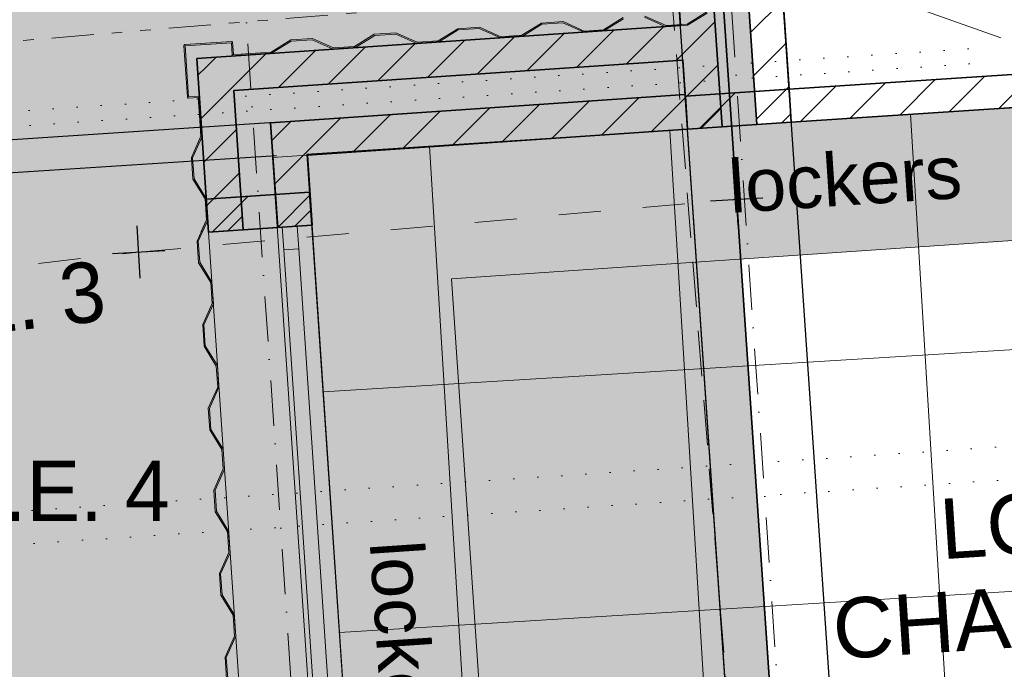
# Model space of a CAD drawing. Header units: millimetres. Extents: x -115474967 to 444143, y -74377 to 241828222.
# Tile 488 of 590: x 281954 to 285221, y 241550 to 243706. Entities that reach past the tile are written whole.
import ezdxf

# ---------------------------------------------------------------- set-up
doc = ezdxf.new("R2010")
doc.units = ezdxf.units.MM
doc.header["$MEASUREMENT"] = 0
for name, pattern in [('Dashed', [280, 140, -140]), ('Dense Dotted', [80, 0, -80]), ('Dot & Dashed', [280, 150, -60, 0, -70]), ('Hidden Line copy', [230, 150, -80]), ('Triple Dashed', [390, 140, -60, 35, -60, 35, -60])]:
    doc.linetypes.add(name, pattern=pattern)
for name, color, linetype, lineweight in [('0_Pen_No__128', 9, 'Continuous', 0), ('0_Pen_No__16', 9, 'Continuous', 20), ('0_Pen_No__3', 7, 'Continuous', 15), ('A_FLOORS FINISH_Pen_No__128', 9, 'Continuous', 0), ('A_FLOORS STRUCTURE_Pen_No__3', 7, 'Continuous', 15), ('A_FLOORS STRUCTURE_Pen_No__8', 255, 'Continuous', 0), ('A_SURVEY_Pen_No__1', 7, 'Continuous', 30), ('A_SURVEY_Pen_No__6', 7, 'Continuous', 5), ('A_WALL LOAD_Pen_No__1', 7, 'Continuous', 30), ('A_WALL LOAD_Pen_No__3', 7, 'Continuous', 15), ('A_WALL LOAD_Pen_No__6', 7, 'Continuous', 5), ('BUILDING_Pen_No__161', 1, 'Continuous', 5), ('BUILDING_Pen_No__2', 7, 'Continuous', 20), ('C-GRID _Pen_No__5', 7, 'Continuous', 5), ('C_TEXT GA_Pen_No__6', 7, 'Continuous', 5), ('SEWER LINE_Pen_No__10', 9, 'Continuous', 20), ('SEWER LINE_Pen_No__6', 7, 'Continuous', 5), ('SPLITPOLE FENCE_Pen_No__2', 7, 'Continuous', 20)]:
    doc.layers.add(name, color=color, linetype=linetype, lineweight=lineweight)
for name, color, linetype, lineweight, true_color in [('0_Pen_No__7', 7, 'Continuous', 5, 0x3f3f3f), ('A_FLOORS FINISH_Pen_No__168', 7, 'Continuous', 5, 0x996633), ('A_SURVEY_Pen_No__171', 7, 'Continuous', 0, 0xe1e1e1), ('A_WALL LOAD_Pen_No__7', 7, 'Continuous', 5, 0x3f3f3f)]:
    doc.layers.add(name, color=color, linetype=linetype, lineweight=lineweight, true_color=true_color)
doc.layers.add('C_DIMS - GA', color=7, linetype='Continuous')
doc.styles.add('GENERATED_STYLE_1', font='GOTHIC.TTF')
doc.styles.add('GENERATED_STYLE_2', font='arial.ttf')
doc.dimstyles.new('GENERATED_STYLE__3', dxfattribs={"dimtxt": 200, "dimasz": 95, "dimexe": 0.18, "dimexo": 2517.243423, "dimgap": 0.09, "dimtad": 1, "dimdec": 0, "dimzin": 0, "dimdsep": 46, "dimtxsty": 'GENERATED_STYLE_1', "dimblk": 'ARROWHEAD_2', "dimblk1": 'ARROWHEAD_2', "dimblk2": 'ARROWHEAD_2', "dimcen": 0.09, "dimclrd": 7, "dimclre": 7, "dimclrt": 7, "dimadec": 0, "dimazin": 0, "dimtfac": 1, "dimtdec": 4, "dimtmove": 0, "dimatfit": 3, "dimfxl": 1, "dimtolj": 1, "dimtzin": 0, "dimarcsym": 0})
pattern_1 = [(45, (426418.63, 157469.93), (-76.89786, 76.89786), [])]
pattern_2 = [(45, (426418.63, 157469.93), (-127.27922, 127.27922), [])]

# ---------------------------------------------------------------- blocks, each defined once
blk = doc.blocks.new('ARROWHEAD_2')
at = {"color": 0, "linetype": 'Continuous', "lineweight": 0}
for p, q in [((-0.378, -0.655), (0.378, 0.655)), ((0, 0), (-1, 0))]:
    blk.add_line(p, q, dxfattribs=at)
blk = doc.blocks.new('*D923')
at = {"layer": 'C_DIMS - GA', "color": 7, "linetype": 'Continuous', "lineweight": -2, "transparency": 16777216}
for p, q in [((282484.6, 248147.9), (282330, 248137.5)), ((282861.1, 243966.7), (282579.4, 248154.5)), ((282516.9, 243943.6), (282235.2, 248131.3))]:
    blk.add_line(p, q, dxfattribs=at)
at = {"layer": 'Defpoints', "color": 0, "linetype": 'Continuous', "transparency": 16777216}
for p in [(282235.2, 248131.1), (283030, 241455.1), (282685.8, 241432)]:
    blk.add_point(p, dxfattribs=at)
at = {"layer": 'C_DIMS - GA', "color": 7, "linetype": 'Continuous', "lineweight": -2, "transparency": 16777216, "xscale": 95, "yscale": 95, "zscale": 95}
for p, rotation in [((282579.4, 248154.3), 3.848130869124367), ((282235.2, 248131.1), 183.8481308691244)]:
    blk.add_blockref('ARROWHEAD_2', p, dxfattribs=dict(at, rotation=rotation))
at = {"layer": 'C_DIMS - GA', "color": 7, "linetype": 'Continuous', "lineweight": 5, "transparency": 16777216, "insert": (282407.3, 248142.7), "char_height": 200, "attachment_point": 5, "rotation": 3.8481, "style": 'GENERATED_STYLE_1'}
blk.add_mtext('\\A1;345', dxfattribs=at)
blk = doc.blocks.new('*D928')
at = {"layer": 'C_DIMS - GA', "color": 7, "linetype": 'Continuous', "lineweight": -2, "transparency": 16777216}
for p, q in [((281738.8, 243390.3), (281732.6, 243485.1)), ((282799.1, 243364.3), (281744.8, 243295.5)), ((281752.1, 243185.7), (281745, 243295.5)), ((282806.3, 243254.5), (281752, 243185.7)), ((281758.3, 243090.9), (281764.5, 242996.1))]:
    blk.add_line(p, q, dxfattribs=at)
at = {"layer": 'Defpoints', "color": 0, "linetype": 'Continuous', "transparency": 16777216}
for p in [(285311, 243528.2), (285318.2, 243418.5), (281745, 243295.5)]:
    blk.add_point(p, dxfattribs=at)
at = {"layer": 'C_DIMS - GA', "color": 7, "linetype": 'Continuous', "lineweight": -2, "transparency": 16777216, "xscale": 95, "yscale": 95, "zscale": 95}
for p, rotation in [((281745, 243295.5), 273.7341920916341), ((281752.1, 243185.7), 93.73419209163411)]:
    blk.add_blockref('ARROWHEAD_2', p, dxfattribs=dict(at, rotation=rotation))
at = {"layer": 'C_DIMS - GA', "color": 7, "linetype": 'Continuous', "lineweight": 5, "transparency": 16777216, "insert": (281748.6, 243240.6), "char_height": 200, "attachment_point": 5, "rotation": 273.7342, "style": 'GENERATED_STYLE_1'}
blk.add_mtext('\\A1;110', dxfattribs=at)
blk = doc.blocks.new('*D933')
at = {"layer": 'C_DIMS - GA', "color": 7, "linetype": 'Continuous', "lineweight": -2, "transparency": 16777216}
for p, q in [((283928.2, 248298.7), (284082.8, 248309.2)), ((284220.6, 247683.3), (284177.5, 248315.8)), ((284407.4, 239861.1), (283833.4, 248292.4))]:
    blk.add_line(p, q, dxfattribs=at)
at = {"layer": 'Defpoints', "color": 0, "linetype": 'Continuous', "transparency": 16777216}
for p in [(284177.5, 248315.7), (284391.6, 245171.9), (284578.4, 237349.7)]:
    blk.add_point(p, dxfattribs=at)
at = {"layer": 'C_DIMS - GA', "color": 7, "linetype": 'Continuous', "lineweight": -2, "transparency": 16777216, "xscale": 95, "yscale": 95, "zscale": 95}
for p, rotation in [((284177.5, 248315.7), 3.89486611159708), ((283833.4, 248292.2), 183.8948661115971)]:
    blk.add_blockref('ARROWHEAD_2', p, dxfattribs=dict(at, rotation=rotation))
at = {"layer": 'C_DIMS - GA', "color": 7, "linetype": 'Continuous', "lineweight": 5, "transparency": 16777216, "insert": (284005.5, 248303.9), "char_height": 200, "attachment_point": 5, "rotation": 3.8949, "style": 'GENERATED_STYLE_1'}
blk.add_mtext('\\A1;345', dxfattribs=at)
blk = doc.blocks.new('*D935')
at = {"layer": 'C_DIMS - GA', "color": 7, "linetype": 'Continuous', "lineweight": -2, "transparency": 16777216}
for p, q in [((283890.3, 248854.7), (284044.9, 248865.3)), ((284751.6, 239884.6), (284139.7, 248871.9)), ((284407.4, 239861.1), (283795.5, 248848.5))]:
    blk.add_line(p, q, dxfattribs=at)
at = {"layer": 'Defpoints', "color": 0, "linetype": 'Continuous', "transparency": 16777216}
for p in [(284139.7, 248871.7), (284922.6, 237373.1), (284578.4, 237349.7)]:
    blk.add_point(p, dxfattribs=at)
at = {"layer": 'C_DIMS - GA', "color": 7, "linetype": 'Continuous', "lineweight": -2, "transparency": 16777216, "xscale": 95, "yscale": 95, "zscale": 95}
for p, rotation in [((284139.7, 248871.7), 3.89486611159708), ((283795.5, 248848.3), 183.8948661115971)]:
    blk.add_blockref('ARROWHEAD_2', p, dxfattribs=dict(at, rotation=rotation))
at = {"layer": 'C_DIMS - GA', "color": 7, "linetype": 'Continuous', "lineweight": 5, "transparency": 16777216, "insert": (283967.6, 248860), "char_height": 200, "attachment_point": 5, "rotation": 3.8949, "style": 'GENERATED_STYLE_1'}
blk.add_mtext('\\A1;345', dxfattribs=at)
blk = doc.blocks.new('*D951')
at = {"layer": 'C_DIMS - GA', "color": 7, "linetype": 'Continuous', "lineweight": -2, "transparency": 16777216}
for p, q in [((285382.3, 246383.7), (280360.8, 246055.9)), ((280367.2, 245961.1), (280737.6, 240286.5)), ((281155.9, 233877.2), (280784.7, 239564.8)), ((280940.7, 233768), (281161.9, 233782.4))]:
    blk.add_line(p, q, dxfattribs=at)
at = {"layer": 'Defpoints', "color": 0, "linetype": 'Continuous', "transparency": 16777216}
for p in [(287894.2, 246547.6), (280361, 246055.9), (283452.6, 233931.9)]:
    blk.add_point(p, dxfattribs=at)
at = {"layer": 'C_DIMS - GA', "color": 7, "linetype": 'Continuous', "lineweight": -2, "transparency": 16777216, "xscale": 95, "yscale": 95, "zscale": 95}
for p, rotation in [((280361, 246055.9), 93.73419209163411), ((281162.1, 233782.4), 273.7341920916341)]:
    blk.add_blockref('ARROWHEAD_2', p, dxfattribs=dict(at, rotation=rotation))
at = {"layer": 'C_DIMS - GA', "color": 7, "linetype": 'Continuous', "lineweight": 5, "transparency": 16777216, "insert": (280761.1, 239925.7), "char_height": 200, "attachment_point": 5, "rotation": 273.7342, "style": 'GENERATED_STYLE_1'}
blk.add_mtext('\\A1;12300', dxfattribs=at)
blk = doc.blocks.new('*D959')
at = {"layer": 'C_DIMS - GA', "color": 7, "linetype": 'Continuous', "lineweight": -2, "transparency": 16777216}
for p, q in [((280029.6, 243413.4), (281071.1, 243481.4)), ((281087.3, 243236.2), (281077.5, 243386.6)), ((280395.2, 243095.8), (281093.3, 243141.4))]:
    blk.add_line(p, q, dxfattribs=at)
at = {"layer": 'Defpoints', "color": 0, "linetype": 'Continuous', "transparency": 16777216}
for p in [(282541.5, 243577.3), (281071.3, 243481.4), (282907.1, 243259.8)]:
    blk.add_point(p, dxfattribs=at)
at = {"layer": 'C_DIMS - GA', "color": 7, "linetype": 'Continuous', "lineweight": -2, "transparency": 16777216, "xscale": 95, "yscale": 95, "zscale": 95}
for p, rotation in [((281071.3, 243481.4), 93.73419209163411), ((281093.5, 243141.4), 273.7341920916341)]:
    blk.add_blockref('ARROWHEAD_2', p, dxfattribs=dict(at, rotation=rotation))
at = {"layer": 'C_DIMS - GA', "color": 7, "linetype": 'Continuous', "lineweight": 5, "transparency": 16777216, "insert": (281082.4, 243311.4), "char_height": 200, "attachment_point": 5, "rotation": 273.7342, "style": 'GENERATED_STYLE_1'}
blk.add_mtext('\\A1;345', dxfattribs=at)

msp = doc.modelspace()

# ---------------------------------------------------------------- hatches: boundary and pattern name
at = {"layer": '0_Pen_No__128', "linetype": 'Continuous', "lineweight": 0, "true_color": 0x2f2f2f}
msp.add_hatch(color=250, dxfattribs=at).paths.add_polyline_path([(282792.28717, 243248.52111), (283021.68224, 239865.69098), (284401.33875, 239956.68374), (284170.34522, 243342.43211), (282907.08813, 243259.77123), (282907.02367, 243256.30157)])
at = {"layer": '0_Pen_No__7', "linetype": 'Continuous', "lineweight": 5, "true_color": 0x000000}
h = msp.add_hatch(dxfattribs=at)
h.set_pattern_fill('ANSI31', color=18, scale=870, style=0)
h.set_pattern_definition(pattern_1)
h.paths.add_polyline_path([(284096.36129, 246121.9713), (283981.6269, 246114.15936), (284170.34529, 243342.43207), (284285.07969, 243350.24401)])
h = msp.add_hatch(dxfattribs=at)
h.set_pattern_fill('ANSI31', color=18, scale=870, style=0)
h.set_pattern_definition(pattern_1)
h.paths.add_polyline_path([(284325.82994, 246137.59512), (284211.09563, 246129.78319), (284399.81404, 243358.05593), (284514.54844, 243365.86785)])
h = msp.add_hatch(dxfattribs=at)
h.set_pattern_fill('ANSI31', color=18, scale=870, style=0)
h.set_pattern_definition(pattern_1)
h.paths.add_polyline_path([(282663.95638, 243470.39926), (284154.7215, 243571.90084), (284146.90958, 243686.6352), (282541.50409, 243577.32811)])
h = msp.add_hatch(dxfattribs=at)
h.set_pattern_fill('ANSI31', color=18, scale=870, style=0)
h.set_pattern_definition(pattern_1)
h.paths.add_polyline_path([(286409.31232, 243600.08875), (284507.07612, 243475.61413), (284514.54841, 243365.86784), (286466.35834, 243493.58636)])
h = msp.add_hatch(dxfattribs=at)
h.set_pattern_fill('ANSI31', color=18, scale=870, style=0)
h.set_pattern_definition(pattern_1)
h.paths.add_polyline_path([(282663.95637, 243470.39925), (282541.50409, 243577.32811), (282580.27345, 243000.94946), (282695.01421, 243008.66733)])
h = msp.add_hatch(dxfattribs=at)
h.set_pattern_fill('ANSI31', color=18, scale=870, style=0)
h.set_pattern_definition(pattern_1)
h.paths.add_polyline_path([(282908.86097, 243256.54155), (284170.34532, 243342.43211), (284162.53341, 243457.16648), (282786.40867, 243363.4704)])
h = msp.add_hatch(dxfattribs=at)
h.set_pattern_fill('ANSI31', color=18, scale=870, style=0)
h.set_pattern_definition(pattern_1)
h.paths.add_polyline_path([(282908.86094, 243256.54156), (282786.40869, 243363.4704), (282809.75492, 243016.38524), (282924.49563, 243024.10313)])
at = {"layer": 'A_FLOORS FINISH_Pen_No__128', "linetype": 'Continuous', "lineweight": 0}
h = msp.add_hatch(dxfattribs=at)
h.set_pattern_fill('PATTERN__TILES_ANGLED', color=9, style=0, pattern_type=2)
h.set_pattern_definition([(93.5, (426418.6, 157469.9), (798.508, 48.839), []), (183.5, (426418.6, 157469.9), (-48.839, 798.508), [])])
h.paths.add_polyline_path([(286415.73335, 243490.27373), (284170.1251, 243343.33297), (284170.18474, 243342.42161), (282907.08813, 243259.77123), (283152.21209, 239654.47485), (284415.81699, 239737.16066), (284512.80139, 238246.16947), (284861.57786, 238268.99208), (284871.46964, 238121.45541), (294809.54082, 238785.46505), (294681.7275, 240634.84564), (296292.52511, 240746.02175), (296124.99837, 242996.49462), (297098.08165, 243064.59046), (296985.80221, 244781.22992), (293842.13669, 244575.70101), (293710.96244, 246581.19347), (286245.80548, 246094.1274)])
at = {"layer": 'A_FLOORS STRUCTURE_Pen_No__8', "linetype": 'Continuous', "lineweight": 0}
msp.add_hatch(color=255, dxfattribs=at).paths.add_polyline_path([(286450.21519, 243491.61477), (282907.08813, 243259.77123), (283127.96494, 239998.30029), (285647.76671, 240164.16121), (285614.91779, 240663.42125), (283545.23612, 240522.02559), (283386.48881, 242845.79619), (286479.89746, 243057.12094)])
at = {"layer": 'A_SURVEY_Pen_No__171', "linetype": 'Continuous', "lineweight": 0, "true_color": 0xdadada}
h = msp.add_hatch(dxfattribs=at)
h.set_pattern_fill('PATTERN__PAVING', color=254, style=0, pattern_type=2)
h.set_pattern_definition([(0, (426418.63, 157469.93), (0, 400), [300, -100]), (0, (426718.63, 157569.93), (0, 400), [300, -100]), (0, (426618.63, 157669.93), (0, 400), [300, -100]), (0, (426518.63, 157769.93), (0, 400), [300, -100]), (90, (426618.63, 157469.93), (-400, 0), [300, -100]), (90, (426518.63, 157569.93), (-400, 0), [300, -100]), (90, (426418.63, 157669.93), (-400, 0), [300, -100]), (90, (426718.63, 157769.93), (-400, 0), [300, -100])])
h.paths.add_polyline_path([(274322.98051, 244375.21841), (284115.61369, 246300.65971), (284785.88918, 236455.70513), (283289.02398, 236364.4322), (283301.70427, 236175.91624), (280857.38946, 236112.57811), (278437.71445, 236041.0463), (276980.44516, 236207.41591), (275922.74607, 239357.79277), (276575.32784, 239577.01794), (275842.87497, 241775.46185), (278674.9358, 240379.24739), (280388.07276, 240548.36975), (280253.59399, 242041.12579), (279065.36752, 241941.0965), (274426.98035, 243846.28358)])
h.paths.add_polyline_path([(279904.65045, 242112.72932), (279993.27261, 243158.98261), (278947.01916, 243247.60476), (278858.39703, 242201.35142)], flags=0)
at = {"layer": 'A_WALL LOAD_Pen_No__6', "linetype": 'Continuous', "lineweight": 5}
h = msp.add_hatch(dxfattribs=at)
h.set_pattern_fill('_WALL_EXTERNAL', style=0, pattern_type=2)
h.set_pattern_definition(pattern_2)
h.paths.add_polyline_path([(284514.54841, 243365.86784), (284170.34532, 243342.43211), (284162.87221, 243452.19056), (284507.0753, 243475.62628)])
h = msp.add_hatch(dxfattribs=at)
h.set_pattern_fill('_WALL_EXTERNAL', style=0, pattern_type=2)
h.set_pattern_definition(pattern_2)
h.paths.add_polyline_path([(282923.06051, 243023.92272), (282580.27346, 243000.94946), (282572.9093, 243110.43197), (282915.62157, 243133.76618)])
at = {"layer": 'A_WALL LOAD_Pen_No__7', "linetype": 'Continuous', "lineweight": 5, "true_color": 0x9f07ff}
for points in [[(284211.09566, 246129.78321), (284096.36126, 246121.97131), (284285.07973, 243350.24401), (284399.81413, 243358.05591)], [(282786.40867, 243363.4704), (284162.53341, 243457.16648), (284154.7215, 243571.90084), (282663.95638, 243470.39926)], [(282663.95637, 243470.39926), (282695.01418, 243008.66736), (282809.75495, 243016.38522), (282786.40869, 243363.47039)]]:
    msp.add_hatch(color=190, dxfattribs=at).paths.add_polyline_path(points)

# ---------------------------------------------------------------- linework, layer by layer
at = {"layer": '0_Pen_No__16', "color": 8, "linetype": 'Dense Dotted', "lineweight": 20}
for p, q in [((285101.83143, 243608.90329), (281638.15181, 243382.25415)), ((285105.09618, 243559.00999), (281641.41657, 243332.36085)), ((285191.70679, 242286.88002), (281728.02717, 242060.23088)), ((285198.88938, 242177.11477), (281735.20977, 241950.46563))]:
    msp.add_line(p, q, dxfattribs=at)
at = {"layer": '0_Pen_No__3', "color": 30, "linetype": 'Continuous', "lineweight": 15}
msp.add_line((285209.7381, 243644.99687), (284745.54653, 243810.64165), dxfattribs=at)
for points in [[(284235.23517, 243727.53896), (284169.80459, 243687.0565), (284097.97989, 243682.22531), (284027.71716, 243713.58057)], [(284028.43995, 243717.63824), (284098.70271, 243686.28298), (284168.54492, 243690.98078), (284233.97552, 243731.46331)], [(283957.86199, 243708.88181), (283892.43133, 243668.39936), (283826.59313, 243663.97084), (283756.33038, 243695.32601), (283686.47524, 243690.62737), (283621.04455, 243650.14483), (283549.21987, 243645.31361), (283478.9572, 243676.66887), (283409.10198, 243671.97022), (283343.67137, 243631.48769), (283271.84667, 243626.6565), (283201.58394, 243658.01175), (283131.7288, 243653.31308), (283066.29811, 243612.83054), (282994.47341, 243607.99935), (282924.21068, 243639.35461), (282854.35552, 243634.65585), (282788.92485, 243594.1734), (282659.22447, 243585.44929), (282658.95604, 243589.44029), (282718.82072, 243593.46696), (282787.66518, 243598.09768), (282853.09587, 243638.58021), (282924.93347, 243643.41228), (282995.19623, 243612.05702), (283065.03844, 243616.75482), (283130.46913, 243657.23736), (283202.30673, 243662.06942), (283272.56949, 243630.71417), (283342.41161, 243635.41205), (283407.8423, 243675.8945), (283479.67999, 243680.72657), (283549.94266, 243649.37131), (283619.7849, 243654.06919), (283685.21556, 243694.55164), (283757.05319, 243699.38371), (283827.31592, 243668.02853), (283891.17166, 243672.32364), (283956.60235, 243712.80617)], [(282643.82304, 241519.75199), (282639.12428, 241589.6071), (282670.47949, 241659.86988), (282665.64831, 241731.69455), (282625.16584, 241797.12522), (282620.46708, 241866.98042), (282651.82238, 241937.24303), (282646.99112, 242009.06779), (282606.50864, 242074.49845), (282601.80997, 242144.35356), (282633.16518, 242214.61635), (282628.73668, 242280.45451), (282588.2542, 242345.88526), (282583.55544, 242415.74037), (282614.91074, 242486.00307), (282610.07948, 242557.82783), (282569.597, 242623.2584), (282564.89833, 242693.1136), (282596.25354, 242763.3763), (282591.42237, 242835.20097), (282550.93989, 242900.63163), (282546.24113, 242970.48675), (282577.59643, 243040.74953), (282572.76517, 243112.57429), (282532.2827, 243178.00495), (282527.58402, 243247.86007), (282558.93923, 243318.12277), (282549.94662, 243451.81416), (282514.02782, 243449.39814), (282502.61876, 243619.01488), (282656.27157, 243629.35016), (282658.95603, 243589.44026), (282662.94704, 243589.70871), (282660.19542, 243630.61635), (282660.1343, 243631.04937), (282659.76465, 243631.97514), (282659.17638, 243632.67393), (282658.60457, 243633.06703), (282657.66018, 243633.37987), (282657.00087, 243633.40823), (282502.35032, 243623.00589), (282501.51541, 243622.85969), (282499.96482, 243622.00762), (282499.15672, 243621.01832), (282498.6625, 243619.60497), (282498.62776, 243618.74644), (282510.10388, 243448.13194), (282510.47742, 243446.87143), (282511.12302, 243446.07437), (282512.04525, 243445.52386), (282513.29852, 243445.34006), (282546.22415, 243447.55479), (282550.25085, 243387.69004), (282554.88159, 243318.84561), (282523.52638, 243248.58282), (282528.35841, 243176.74522), (282568.84089, 243111.31456), (282573.5387, 243041.47237), (282542.18349, 242971.20959), (282547.01552, 242899.37199), (282587.49808, 242833.94133), (282592.1959, 242764.09914), (282560.84069, 242693.83644), (282565.67272, 242621.99867), (282606.1552, 242556.56809), (282610.85301, 242486.72591), (282579.4978, 242416.46313), (282584.32992, 242344.62552), (282624.81239, 242279.19486), (282629.10754, 242215.3391), (282597.75232, 242145.0764), (282602.58436, 242073.23872), (282643.06683, 242007.80805), (282647.76465, 241937.96587), (282616.40943, 241867.70317), (282621.24156, 241795.86548), (282661.72403, 241730.43482), (282666.42184, 241660.59272), (282635.06663, 241590.32994), (282639.89867, 241518.49234)], [(282643.82306, 241519.75199), (282639.1243, 241589.6071), (282670.47951, 241659.86989), (282665.64833, 241731.69456), (282625.16586, 241797.12522), (282620.4671, 241866.98042), (282651.8224, 241937.24303), (282646.99114, 242009.06779), (282606.50866, 242074.49845), (282601.80999, 242144.35356), (282633.1652, 242214.61635), (282628.7367, 242280.45451), (282588.25422, 242345.88526), (282583.55546, 242415.74037), (282614.91076, 242486.00307), (282610.0795, 242557.82783), (282569.59702, 242623.2584), (282564.89835, 242693.1136), (282596.25356, 242763.3763), (282591.42239, 242835.20097), (282550.93991, 242900.63164), (282546.24115, 242970.48675), (282577.59645, 243040.74953), (282572.76519, 243112.57429), (282532.28272, 243178.00495), (282527.58404, 243247.86007), (282558.93925, 243318.12277), (282549.94664, 243451.81416), (282514.02784, 243449.39814), (282502.61879, 243619.01489), (282656.27159, 243629.35016), (282658.95605, 243589.44026), (282662.94706, 243589.70871), (282660.19544, 243630.61636), (282660.13432, 243631.04937), (282659.76467, 243631.97514), (282659.1764, 243632.67393), (282658.60459, 243633.06703), (282657.6602, 243633.37987), (282657.0009, 243633.40823), (282502.35034, 243623.00589), (282501.51543, 243622.85969), (282499.96484, 243622.00762), (282499.15674, 243621.01832), (282498.66252, 243619.60497), (282498.62778, 243618.74644), (282510.10391, 243448.13194), (282510.47744, 243446.87143), (282511.12304, 243446.07437), (282512.04527, 243445.52386), (282513.29854, 243445.34007), (282546.22417, 243447.55479), (282550.25087, 243387.69004), (282554.88161, 243318.84561), (282523.5264, 243248.58282), (282528.35843, 243176.74522), (282568.84091, 243111.31456), (282573.53872, 243041.47237), (282542.18351, 242971.20959), (282547.01554, 242899.37199), (282587.49811, 242833.94133), (282592.19592, 242764.09914), (282560.84071, 242693.83644), (282565.67274, 242621.99867), (282606.15522, 242556.56809), (282610.85303, 242486.72591), (282579.49782, 242416.46313), (282584.32994, 242344.62553), (282624.81241, 242279.19486), (282629.10756, 242215.3391), (282597.75234, 242145.0764), (282602.58438, 242073.23872), (282643.06685, 242007.80805), (282647.76467, 241937.96587), (282616.40945, 241867.70317), (282621.24158, 241795.86549), (282661.72405, 241730.43482), (282666.42186, 241660.59273), (282635.06665, 241590.32994), (282639.89869, 241518.49234)]]:
    msp.add_lwpolyline(points, dxfattribs=at)
for points in [[(282498.62777, 243618.74645), (282510.10386, 243448.13195), (282510.47742, 243446.87143), (282511.12305, 243446.07437), (282512.04527, 243445.52385), (282513.29854, 243445.34009), (282546.22417, 243447.55482), (282550.25084, 243387.69003), (282554.88159, 243318.8456), (282523.52637, 243248.58285), (282528.35842, 243176.74525), (282568.84089, 243111.31456), (282573.5387, 243041.47237), (282556.11748, 243002.43382), (282560.17519, 243001.71096), (282577.59644, 243040.74956), (282572.7652, 243112.57431), (282532.28267, 243178.00495), (282527.58406, 243247.86009), (282558.93922, 243318.12279), (282549.94662, 243451.81416), (282514.02783, 243449.39812), (282502.6188, 243619.01492), (282656.27159, 243629.35015), (282658.95604, 243589.44029), (282662.94706, 243589.7087), (282660.19545, 243630.61639), (282660.13428, 243631.04939), (282659.76468, 243631.97512), (282659.17636, 243632.67392), (282658.60458, 243633.06704), (282657.66017, 243633.37989), (282657.00087, 243633.40825), (282502.35031, 243623.0059), (282501.5154, 243622.85972), (282499.96486, 243622.00763), (282499.15672, 243621.01834), (282498.6625, 243619.60497)], [(282792.28717, 243248.52111), (283021.68224, 239865.69098), (284401.33875, 239956.68374), (284170.34522, 243342.43211), (282907.08813, 243259.77123), (282907.02367, 243256.30157)]]:
    msp.add_lwpolyline(points, close=True, dxfattribs=at)
at = {"layer": 'A_FLOORS FINISH_Pen_No__168', "color": 25, "linetype": 'Continuous', "lineweight": 5, "true_color": 0x996633, "flags": 128}
msp.add_lwpolyline([(286415.73335, 243490.27373), (284170.1251, 243343.33297), (284170.18474, 243342.42161), (282907.08813, 243259.77123), (283152.21209, 239654.47485), (284415.81699, 239737.16066), (284512.80139, 238246.16947), (284861.57786, 238268.99208), (284871.46964, 238121.45541), (294809.54082, 238785.46505), (294681.7275, 240634.84564), (296292.52511, 240746.02175), (296124.99837, 242996.49462), (297098.08165, 243064.59046), (296985.80221, 244781.22992), (293842.13669, 244575.70101), (293710.96244, 246581.19347), (286245.80548, 246094.1274)], close=True, dxfattribs=at)
at = {"layer": 'A_FLOORS STRUCTURE_Pen_No__3', "color": 30, "linetype": 'Continuous', "lineweight": 15}
msp.add_lwpolyline([(286450.21519, 243491.61477), (282907.08813, 243259.77123), (283127.96494, 239998.30029), (285647.76671, 240164.16121), (285614.91779, 240663.42125), (283545.23612, 240522.02559), (283386.48881, 242845.79619), (286479.89746, 243057.12094)], close=True, dxfattribs=at)
at = {"layer": 'A_SURVEY_Pen_No__1', "color": 214, "linetype": 'Continuous', "lineweight": 35, "flags": 128}
msp.add_lwpolyline([(274322.98051, 244375.21841), (284115.61369, 246300.65971), (284785.88918, 236455.70513), (283289.02398, 236364.4322), (283301.70427, 236175.91624), (280857.38946, 236112.57811), (278437.71445, 236041.0463), (276980.44516, 236207.41591), (275922.74607, 239357.79277), (276575.32784, 239577.01794), (275842.87497, 241775.46185), (278674.9358, 240379.24739), (280388.07276, 240548.36975), (280253.59399, 242041.12579), (279065.36752, 241941.0965), (274426.98035, 243846.28358)], close=True, dxfattribs=at)
at = {"layer": 'A_WALL LOAD_Pen_No__1', "color": 214, "linetype": 'Continuous', "lineweight": 35}
for p, q in [((284096.36126, 246121.9713), (284285.07974, 243350.24401)), ((284211.09565, 246129.78321), (284399.81403, 243358.05591)), ((282663.95638, 243470.39926), (284154.7215, 243571.90084)), ((282695.01418, 243008.66736), (282663.95637, 243470.39926)), ((282786.40867, 243363.4704), (284162.53341, 243457.16648)), ((284399.81405, 243358.05593), (284514.54841, 243365.86784)), ((284399.81405, 243358.05593), (284514.54841, 243365.86784)), ((282809.75492, 243016.38524), (282786.40869, 243363.4704)), ((284170.34532, 243342.4321), (284285.07968, 243350.24401)), ((284170.34532, 243342.4321), (284285.07968, 243350.24401)), ((284285.07968, 243350.24401), (284399.81405, 243358.05593)), ((284285.07968, 243350.24401), (284399.81405, 243358.05593)), ((282695.01419, 243008.66735), (282580.27346, 243000.94946)), ((282695.01419, 243008.66735), (282580.27346, 243000.94946)), ((282809.75491, 243016.38524), (282695.01419, 243008.66735)), ((282809.75491, 243016.38524), (282695.01419, 243008.66735)), ((282824.72109, 243017.39192), (282809.75491, 243016.38524)), ((282824.72109, 243017.39192), (282809.75491, 243016.38524)), ((282874.60837, 243020.74752), (282824.72109, 243017.39192)), ((282874.60837, 243020.74752), (282824.72109, 243017.39192)), ((282874.60837, 243020.74752), (282824.72109, 243017.39192)), ((282924.49564, 243024.10313), (282874.60837, 243020.74752)), ((282924.49564, 243024.10313), (282874.60837, 243020.74752))]:
    msp.add_line(p, q, dxfattribs=at)
for points in [[(283981.6269, 246114.15939), (284146.90958, 243686.6352)], [(284507.07612, 243475.61413), (284325.82998, 246137.59512)], [(284146.90958, 243686.6352), (282541.50409, 243577.32811)], [(286409.31232, 243600.08875), (284507.07612, 243475.61413)], [(282541.50409, 243577.32811), (282580.27346, 243000.94946)], [(284162.53341, 243457.16648), (284154.7215, 243571.90084)], [(284154.7215, 243571.90084), (284162.53341, 243457.16648)], [(284514.54841, 243365.86784), (286466.35834, 243493.58636)], [(282908.86097, 243256.54155), (284170.34532, 243342.43211)], [(282924.49564, 243024.10311), (282908.86097, 243256.54155)]]:
    msp.add_lwpolyline(points, dxfattribs=at)
at = {"layer": 'A_WALL LOAD_Pen_No__1', "color": 214, "linetype": 'Continuous', "lineweight": 35, "flags": 128}
for points in [[(284514.54841, 243365.86784), (284170.34532, 243342.43211), (284162.87221, 243452.19056), (284507.0753, 243475.62628)], [(282923.06051, 243023.92272), (282580.27346, 243000.94946), (282572.9093, 243110.43197), (282915.62157, 243133.76618)]]:
    msp.add_lwpolyline(points, close=True, dxfattribs=at)
at = {"layer": 'A_WALL LOAD_Pen_No__3', "color": 30, "linetype": 'Continuous', "lineweight": 15}
for p, q in [((282924.49564, 243024.10313), (283112.40944, 240230.41588)), ((282580.27346, 243000.94946), (282768.18726, 240207.26222))]:
    msp.add_line(p, q, dxfattribs=at)
at = {"layer": 'A_WALL LOAD_Pen_No__6', "color": 7, "linetype": 'Continuous', "lineweight": 5}
for p, q in [((282824.72109, 243017.39192), (282829.7545, 242942.56101)), ((282879.64177, 242945.91661), (282874.60837, 243020.74752)), ((282829.7545, 242942.56101), (282879.64177, 242945.91661)), ((282829.7545, 242942.56101), (283007.60149, 240298.53559)), ((283057.48876, 240301.89119), (282879.64177, 242945.91661))]:
    msp.add_line(p, q, dxfattribs=at)
at = {"layer": 'BUILDING_Pen_No__161', "color": 1, "linetype": 'Dashed', "lineweight": 5}
for p, q in [((282348.65001, 242934.7335), (284332.85811, 243109.79125)), ((280346.62695, 242708.52888), (282348.65001, 242934.7335))]:
    msp.add_line(p, q, dxfattribs=at)
at = {"layer": 'BUILDING_Pen_No__2', "color": 1, "linetype": 'Continuous', "lineweight": 25}
msp.add_line((284115.61376, 246300.65964), (284886.95755, 234971.22088), dxfattribs=at)
at = {"layer": 'C-GRID _Pen_No__5', "color": 4, "linetype": 'Dot & Dashed', "lineweight": 5}
for p, q in [((283879.15716, 250158.37399), (285115.56943, 231998.04468)), ((282272.9971, 250053.27339), (283509.40937, 231892.94408))]:
    msp.add_line(p, q, dxfattribs=at)
at = {"layer": 'SEWER LINE_Pen_No__10', "color": 25, "linetype": 'Triple Dashed', "lineweight": 20, "true_color": 0x996633}
msp.add_line((281282.60376, 243580.27932), (283982.5977, 243804.70196), dxfattribs=at)
at = {"layer": 'SEWER LINE_Pen_No__10', "color": 25, "linetype": 'Hidden Line copy', "lineweight": 20, "true_color": 0x996633, "flags": 128}
msp.add_lwpolyline([(284114.82102, 243819.19823), (284392.2591, 240321.52157), (295923.32116, 240972.65127)], dxfattribs=at)
at = {"layer": 'SPLITPOLE FENCE_Pen_No__2', "color": 1, "linetype": 'Continuous', "lineweight": 25}
for p, q in [((284337.8245, 243022.97937), (284327.89171, 243196.60313)), ((284246.04623, 243104.82486), (284419.66999, 243114.75765)), ((282353.61641, 242847.92163), (282343.68362, 243021.54538)), ((282261.83813, 242929.76711), (282435.46189, 242939.6999))]:
    msp.add_line(p, q, dxfattribs=at)

# ---------------------------------------------------------------- texts
at = {"layer": 'A_SURVEY_Pen_No__6', "color": 7, "linetype": 'Continuous', "lineweight": 5, "insert": (281866.04101, 242765.20703), "char_height": 200, "attachment_point": 5, "rotation": 6.37690137, "style": 'GENERATED_STYLE_1'}
msp.add_mtext('\\A1;{\\pqc;\\fCentury Gothic|b0|i0|c0|p34;R.E. 3}', dxfattribs=at)
at = {"layer": 'A_SURVEY_Pen_No__6', "color": 7, "linetype": 'Continuous', "lineweight": 5, "insert": (282079.99253, 242142.59474), "char_height": 200, "attachment_point": 5, "style": 'GENERATED_STYLE_1'}
msp.add_mtext('\\A1;{\\pqc;\\fCentury Gothic|b0|i0|c0|p34;R.E. 4}', dxfattribs=at)
at = {"layer": 'C_TEXT GA_Pen_No__6', "color": 7, "linetype": 'Continuous', "lineweight": 5, "insert": (285804.06844, 241911.40771), "char_height": 200, "attachment_point": 5, "rotation": 3.73815983, "line_spacing_factor": 0.923713, "style": 'GENERATED_STYLE_2'}
msp.add_mtext('\\A1;{\\pqc;\\fArial|b0|i0|c0|p34;LOCKERS +\\P\\pqc;\\fArial|b0|i0|c0|p34;CHANGE ROOMS}', dxfattribs=at)
at = {"layer": 'SEWER LINE_Pen_No__6', "color": 7, "linetype": 'Continuous', "lineweight": 5, "char_height": 175, "attachment_point": 5, "style": 'GENERATED_STYLE_2'}
for insert, rotation in [((284693.09181, 243175.6073), 3.73419209), ((283227.06728, 241591.01069), 273.86988511)]:
    msp.add_mtext('\\A1;{\\pqc;\\fArial|b0|i0|c0|p34;locker\\fArial|b0|i0|c0|p34;s}', dxfattribs=dict(at, insert=insert, rotation=rotation))

# ---------------------------------------------------------------- dimensions: what is measured, and where the dimension line sits
at = {"layer": 'C_DIMS - GA', "color": 7, "linetype": 'Continuous', "lineweight": 5}
for base, p1, p2, angle, picture, middle, turn in [((284139.71443, 248871.73047), (284578.37237, 237349.69159), (284922.57546, 237373.12731), 3.89486611, '*D935', (283967.61284, 248860.01325), 3.89486611), ((284177.54476, 248315.65051), (284578.37237, 237349.69159), (284391.58381, 245171.86136), 3.89486611, '*D933', (284005.45778, 248303.93429), 3.89486611), ((282235.19742, 248131.14495), (283030.02938, 241455.14827), (282685.8072, 241431.9946), 183.84813087, '*D923', (282407.30851, 248142.72178), 3.84813087), ((280361.02615, 246055.93341), (283452.64324, 233931.92877), (287894.18154, 246547.59521), 93.73419209, '*D951', (280761.12595, 239925.67485), 273.73419209), ((281744.98576, 243295.4788), (285318.19094, 243418.45494), (285311.00835, 243528.22019), 93.73419209, '*D928', (281748.56779, 243240.59557), 273.73419209)]:
    dim = msp.add_linear_dim(base=base, p1=p1, p2=p2, angle=angle, dimstyle='GENERATED_STYLE__3', dxfattribs=at)
    dim.commit()
    dim.dimension.update_dxf_attribs({"geometry": picture, "text_midpoint": middle, "dimtype": 160, "text_rotation": turn})
dim = msp.add_linear_dim(base=(281071.28717, 243481.37237), p1=(282907.08813, 243259.77123), p2=(282541.50409, 243577.32811), angle=93.73419209, text='345', dimstyle='GENERATED_STYLE__3', dxfattribs=at)
dim.commit()
dim.dimension.update_dxf_attribs({"geometry": '*D959', "text_midpoint": (281082.38145, 243311.38784), "dimtype": 160, "text_rotation": 273.73419209})

doc.saveas('drawing.dxf')
